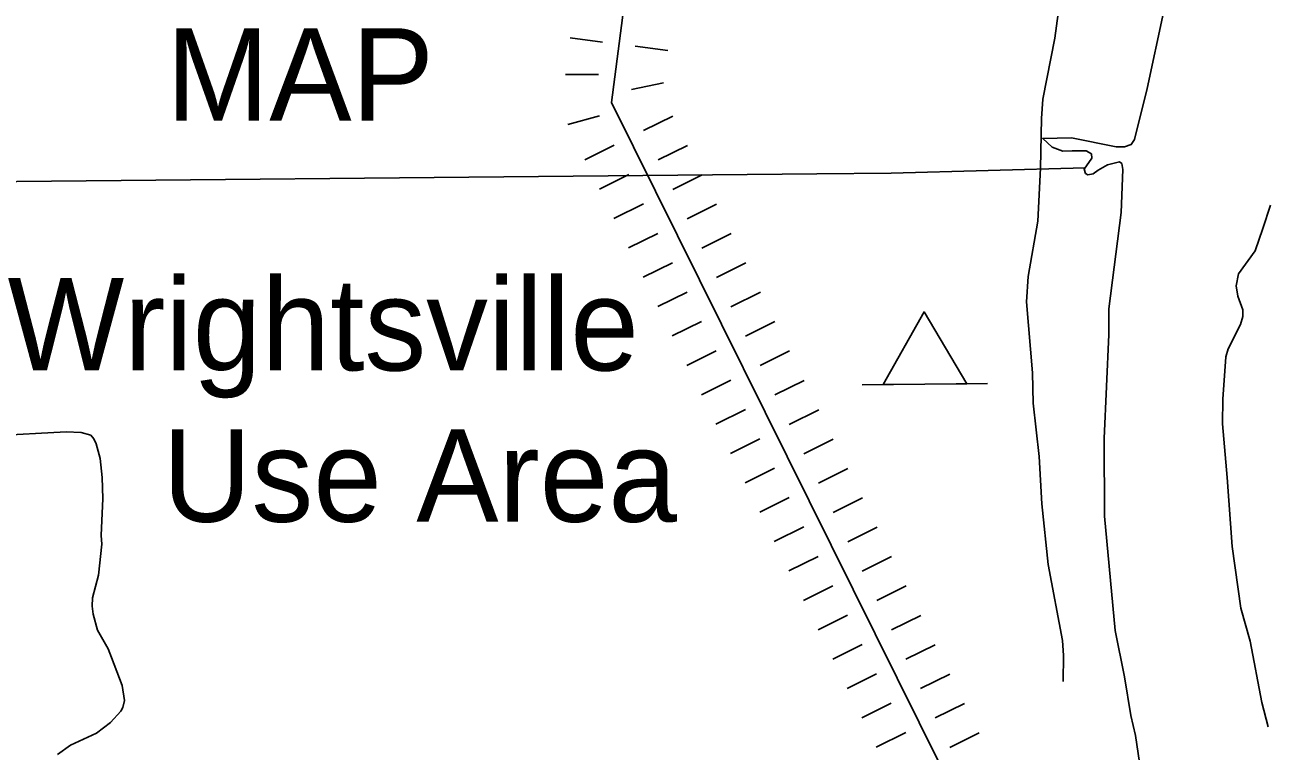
# Model space of a CAD drawing. Extents: x -19 to 366, y -4 to 359.
# Drawn here: x 160.423 to 161.496, y 179.523 to 180.152 of the extents above; entities that cross this region are included whole.
import ezdxf

# ---------------------------------------------------------------- set-up
doc = ezdxf.new("R2010")
doc.units = 0
for name, color, linetype in [('Level 29', 7, 'Continuous'), ('Level 35', 7, 'Continuous'), ('Level 57', 7, 'Continuous'), ('Level 60', 7, 'Continuous'), ('Level 63', 7, 'Continuous'), ('Level 7', 7, 'Continuous'), ('Level 9', 7, 'Continuous')]:
    doc.layers.add(name, color=color, linetype=linetype)

msp = doc.modelspace()

# ---------------------------------------------------------------- linework, layer by layer
at = {"layer": 'Level 29'}
for p, q in [((160.8952, 180.1411), (160.9233, 180.1375)), ((160.9515, 180.1338), (160.9797, 180.1301)), ((160.8913, 180.1093), (160.9197, 180.1093)), ((160.9482, 180.0964), (160.976, 180.102)), ((160.8933, 180.066), (160.9207, 180.0735)), ((160.9588, 180.0607), (160.9842, 180.0733)), ((160.9079, 180.0354), (160.9333, 180.0481)), ((160.9714, 180.0353), (160.9968, 180.0479)), ((160.9205, 180.01), (160.9459, 180.0226)), ((160.984, 180.0098), (161.0095, 180.0224)), ((160.984, 180.0098), (161.0095, 180.0224)), ((160.9331, 179.9846), (160.9586, 179.9972)), ((160.9331, 179.9846), (160.9586, 179.9972)), ((160.9966, 179.9844), (161.0221, 179.997)), ((160.9457, 179.9591), (160.9712, 179.9717)), ((161.0093, 179.9589), (161.0347, 179.9715)), ((160.9584, 179.9337), (160.9838, 179.9463)), ((161.0219, 179.9335), (161.0473, 179.9461)), ((161.0219, 179.9335), (161.0473, 179.9461)), ((160.971, 179.9082), (160.9965, 179.9208)), ((160.971, 179.9082), (160.9965, 179.9208)), ((161.0345, 179.908), (161.06, 179.9207)), ((160.9836, 179.8828), (161.0091, 179.8954)), ((161.0472, 179.8826), (161.0726, 179.8952)), ((160.9963, 179.8573), (161.0217, 179.8699)), ((161.0598, 179.8571), (161.0852, 179.8698)), ((161.0598, 179.8571), (161.0852, 179.8698)), ((161.0089, 179.8319), (161.0343, 179.8445)), ((161.0089, 179.8319), (161.0343, 179.8445)), ((161.0724, 179.8317), (161.0979, 179.8443)), ((161.0215, 179.8064), (161.047, 179.8191)), ((161.085, 179.8062), (161.1105, 179.8189)), ((161.0342, 179.781), (161.0596, 179.7936)), ((161.0977, 179.7808), (161.1231, 179.7934)), ((161.0977, 179.7808), (161.1231, 179.7934)), ((161.0468, 179.7555), (161.0722, 179.7682)), ((161.0468, 179.7555), (161.0722, 179.7682)), ((161.1103, 179.7553), (161.1358, 179.768)), ((161.0594, 179.7301), (161.0849, 179.7427)), ((161.1229, 179.7299), (161.1484, 179.7425)), ((161.072, 179.7046), (161.0975, 179.7173)), ((161.1356, 179.7044), (161.161, 179.7171)), ((161.1356, 179.7044), (161.161, 179.7171)), ((161.0847, 179.6792), (161.1101, 179.6918)), ((161.0847, 179.6792), (161.1101, 179.6918)), ((161.1482, 179.679), (161.1736, 179.6916)), ((161.0973, 179.6537), (161.1227, 179.6664)), ((161.1608, 179.6535), (161.1863, 179.6662)), ((161.1099, 179.6283), (161.1354, 179.6409)), ((161.1735, 179.6281), (161.1989, 179.6407)), ((161.1735, 179.6281), (161.1989, 179.6407)), ((161.1226, 179.6028), (161.148, 179.6155)), ((161.1226, 179.6028), (161.148, 179.6155)), ((161.1861, 179.6027), (161.2115, 179.6153)), ((161.1352, 179.5774), (161.1606, 179.59)), ((161.1987, 179.5772), (161.2242, 179.5898)), ((161.1478, 179.5519), (161.1733, 179.5646)), ((161.2113, 179.5518), (161.2368, 179.5644)), ((161.2113, 179.5518), (161.2368, 179.5644)), ((161.1604, 179.5265), (161.1859, 179.5391)), ((161.1604, 179.5265), (161.1859, 179.5391)), ((161.224, 179.5263), (161.2494, 179.5389))]:
    msp.add_line(p, q, dxfattribs=at)
msp.add_lwpolyline([(161.1797, 183.13), (161.4469, 182.5164), (161.4257, 182.3419), (161.3527, 182.0396), (161.115, 181.5024), (160.9309, 180.085), (161.4068, 179.126)], dxfattribs=at)
at = {"layer": 'Level 35'}
for points in [[(161.3218, 180.1901), (161.3149, 180.1409), (161.3045, 180.088), (161.3035, 180.0713), (161.3025, 180.0283), (161.3003, 179.9822), (161.2919, 179.9344), (161.2906, 179.9124), (161.2957, 179.8509), (161.2963, 179.8245), (161.3014, 179.7784), (161.3037, 179.7372), (161.3094, 179.6849), (161.3216, 179.6189), (161.3225, 179.606)], [(160.3945, 179.7964), (160.4586, 179.7997), (160.4717, 179.7991), (160.4799, 179.7967), (160.4825, 179.7937), (160.4847, 179.7892), (160.4882, 179.7767), (160.4899, 179.7602), (160.4905, 179.7421), (160.4889, 179.71), (160.4896, 179.7024), (160.4866, 179.6756), (160.4815, 179.656), (160.4811, 179.6486), (160.4819, 179.6416), (160.4858, 179.6278), (160.4949, 179.6117), (160.498, 179.6042)], [(160.498, 179.6042), (160.507, 179.5799), (160.509, 179.567), (160.5078, 179.561), (160.5061, 179.5577), (160.4971, 179.5479), (160.4849, 179.5385), (160.4624, 179.5282), (160.4511, 179.5201)], [(161.3225, 179.606), (161.3222, 179.5834)]]:
    msp.add_lwpolyline(points, dxfattribs=at)
at = {"layer": 'Level 57'}
msp.add_line((161.1481, 179.8404), (161.2568, 179.8415), dxfattribs=at)
msp.add_lwpolyline([(161.1662, 179.8406), (161.2387, 179.8413), (161.2018, 179.9037)], close=True, dxfattribs=at)
at = {"layer": 'Level 60'}
for points in [[(168.7902, 2.2442), (168.5607, 10.8615), (168.3304, 19.479), (168.0993, 28.0965), (167.8673, 36.7142), (167.6346, 45.3321), (167.4011, 53.95), (167.1668, 62.5681), (166.9316, 71.1863), (166.6957, 79.8047), (166.459, 88.4232), (166.2215, 97.0418), (165.9832, 105.6605), (165.7441, 114.2794), (165.5043, 122.8984), (165.2636, 131.5176), (165.0221, 140.1368), (164.7799, 148.7563), (164.5369, 157.3758), (164.2931, 165.9955), (164.0485, 174.6153), (163.8031, 183.2352), (163.5569, 191.8553), (163.31, 200.4755), (163.0623, 209.0959), (162.8138, 217.7164), (162.5645, 226.337), (162.3145, 234.9577), (162.0637, 243.5786), (161.8121, 252.1997), (161.5597, 260.8208), (161.3066, 269.4421), (161.0527, 278.0636), (160.798, 286.6851), (160.5426, 295.3068), (160.2864, 303.9287), (160.0294, 312.5507), (159.7717, 321.1728), (159.5132, 329.7951), (159.2539, 338.4175), (158.9939, 347.04)], [(161.4532, 2.0533), (161.2336, 10.6702), (161.0133, 19.2873), (160.7922, 27.9044), (160.5704, 36.5217), (160.3478, 45.1392), (160.1245, 53.7568), (159.9003, 62.3745), (159.6754, 70.9923), (159.4498, 79.6103), (159.2234, 88.2284), (158.9962, 96.8466), (158.7683, 105.465), (158.5396, 114.0835), (158.3102, 122.7022), (158.08, 131.321), (157.849, 139.9399), (157.6173, 148.559), (157.3849, 157.1782), (157.1517, 165.7975), (156.9177, 174.417), (156.683, 183.0366), (156.511, 189.3363)], [(0, 172.2839), (7.1335, 172.2883), (14.267, 172.3015), (21.4005, 172.3236), (28.5339, 172.3544), (35.6673, 172.3941), (42.8006, 172.4426), (49.9339, 172.4999), (57.0671, 172.566), (64.2002, 172.6409), (71.3332, 172.7246), (78.4661, 172.8172), (85.5989, 172.9186), (92.7315, 173.0287), (99.8641, 173.1477), (106.9964, 173.2755), (114.1286, 173.4122), (121.2606, 173.5576), (128.3925, 173.7119), (135.5241, 173.8749), (142.6555, 174.0468), (149.7867, 174.2275), (156.9177, 174.417), (164.0485, 174.6153), (171.179, 174.8224), (178.3092, 175.0383), (185.4392, 175.2631), (192.5688, 175.4966), (199.6982, 175.739), (206.8273, 175.9902), (213.9561, 176.2502), (221.0845, 176.5189), (228.2126, 176.7965), (235.3404, 177.083), (242.4677, 177.3782), (249.5948, 177.6822), (256.7214, 177.995), (263.8476, 178.3167), (270.9735, 178.6471), (278.0989, 178.9863), (285.2239, 179.3344), (292.3485, 179.6912), (299.4726, 180.0569), (306.5963, 180.4314), (313.7195, 180.8146), (320.8422, 181.2067), (327.9644, 181.6076), (335.0862, 182.0172), (342.2074, 182.4357)]]:
    msp.add_spline(points, degree=3, dxfattribs=at)
at = {"layer": 'Level 63'}
msp.add_lwpolyline([(161.3412, 180.0285), (161.1732, 180.024), (161.1089, 180.0234), (160.2044, 180.0145)], dxfattribs=at)
at = {"layer": 'Level 9'}
for points in [[(161.3755, 180.0467), (161.3813, 180.0487), (161.3841, 180.0531), (161.395, 180.0972), (161.4091, 180.1631), (161.4167, 180.1949), (161.4268, 180.2271), (161.4526, 180.2948), (161.468, 180.3318), (161.4798, 180.3651), (161.4932, 180.3996), (161.5138, 180.4433)], [(161.3918, 179.4899), (161.3849, 179.5365), (161.3809, 179.5538), (161.3753, 179.5873), (161.3672, 179.6277), (161.3582, 179.7266), (161.3579, 179.794), (161.3617, 179.8842), (161.3618, 179.9062), (161.3725, 179.9899), (161.3738, 180.0271), (161.373, 180.0321), (161.3711, 180.0336), (161.3607, 180.0312), (161.3527, 180.0266), (161.3482, 180.0233), (161.3437, 180.0225), (161.3416, 180.0236), (161.3404, 180.0274), (161.3471, 180.0369), (161.3467, 180.0405), (161.3423, 180.0432), (161.33, 180.0432), (161.3219, 180.043), (161.3127, 180.0463), (161.3045, 180.054), (161.3295, 180.0544), (161.3681, 180.0468), (161.3755, 180.0467)], [(161.5019, 179.9961), (161.4951, 179.9758), (161.4885, 179.9567), (161.4741, 179.9366), (161.4721, 179.9262), (161.4735, 179.9174), (161.4778, 179.9053), (161.4779, 179.8996), (161.4759, 179.8926)], [(161.4759, 179.8926), (161.4653, 179.8716), (161.4631, 179.8647), (161.4607, 179.828), (161.4603, 179.8068), (161.4642, 179.7601), (161.4687, 179.7003), (161.4762, 179.6468), (161.4843, 179.6184), (161.4944, 179.5652), (161.4997, 179.5441)]]:
    msp.add_lwpolyline(points, dxfattribs=at)

# ---------------------------------------------------------------- texts
at = {"layer": 'Level 63'}
msp.add_text('MAP', height=0.08, dxfattribs=at).set_placement((160.5454, 180.0694))
at = {"layer": 'Level 7'}
for s, p in [('Wrightsville', (160.4079, 179.8529)), ('Use Area', (160.5419, 179.7218))]:
    msp.add_text(s, height=0.08, dxfattribs=at).set_placement(p)

doc.saveas('drawing.dxf')
